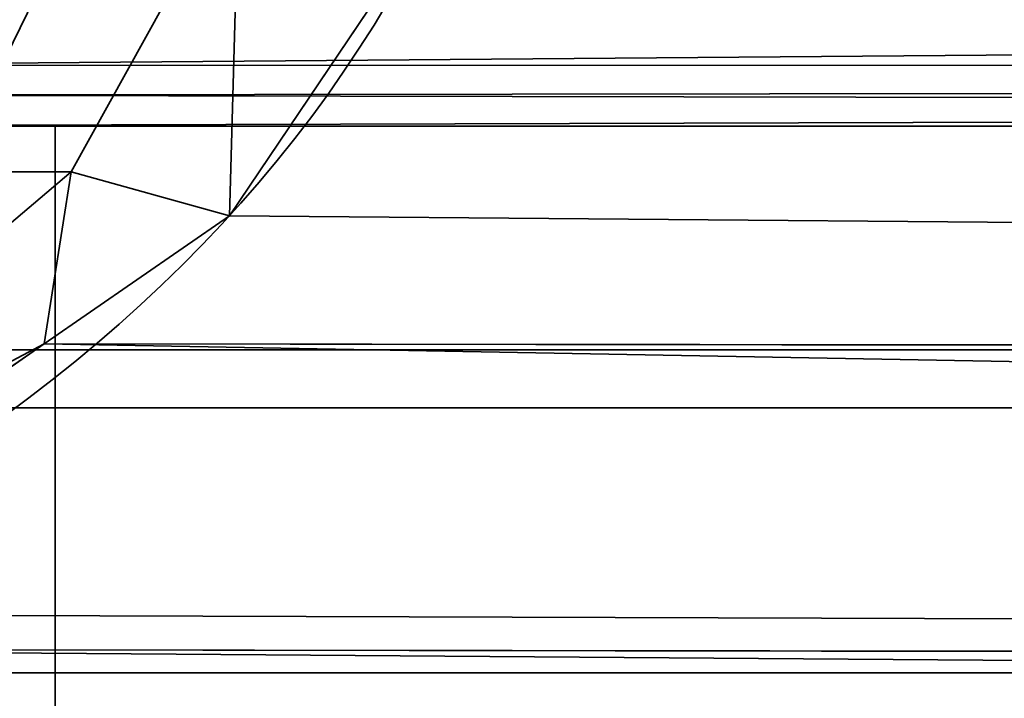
# Model space of a CAD drawing. Header units: millimetres. Extents: x -493 to 6693, y -115 to 145.
# Tile 645 of 656: x 2560.962 to 2562.007, y -23.407 to -22.687. Entities that reach past the tile are written whole.
import ezdxf

# ---------------------------------------------------------------- set-up
doc = ezdxf.new("R2010")
doc.units = ezdxf.units.MM
doc.layers.add('151', color=7, linetype='Continuous', true_color=0xffffff)

# ---------------------------------------------------------------- blocks, each defined once
blk = doc.blocks.new('UG_SURFACE_142')
at = {"layer": '151', "color": 252, "linetype": 'Continuous', "lineweight": 35}
for points in [[(2560.945272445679, -22.63215370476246, 1162.350058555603), (2561.045408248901, -22.52657525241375, 1162.566065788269), (2560.888051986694, -22.84848503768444, 1162.697196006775)], [(2561.017036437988, -22.84848503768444, 1162.883520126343), (2560.888051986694, -22.84848503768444, 1162.697196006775), (2561.045408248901, -22.52657525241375, 1162.566065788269), (2561.195135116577, -22.52657525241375, 1162.782311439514)], [(2560.888051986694, -22.84848503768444, 1005.802750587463), (2561.045408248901, -22.52657525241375, 1005.933880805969), (2560.945272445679, -22.63215370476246, 1006.149888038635)], [(2560.888051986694, -22.84848503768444, 1005.802750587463), (2561.017036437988, -22.84848503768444, 1005.616545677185), (2561.195135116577, -22.52657525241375, 1005.717754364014), (2561.045408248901, -22.52657525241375, 1005.933880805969)], [(2561.184883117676, -22.89500273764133, 1163.028478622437), (2561.017036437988, -22.84848503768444, 1162.883520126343), (2561.195135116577, -22.52657525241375, 1162.782311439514)], [(2561.195135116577, -22.52657525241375, 1005.717754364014), (2561.017036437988, -22.84848503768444, 1005.616545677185), (2561.184883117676, -22.89500273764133, 1005.471587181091)], [(2561.195135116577, -22.52657525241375, 1162.782311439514), (2561.407566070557, -22.56475389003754, 1162.932515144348), (2561.184883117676, -22.89500273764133, 1163.028478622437)], [(2561.184883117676, -22.89500273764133, 1005.471587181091), (2561.407566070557, -22.56475389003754, 1005.56755065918), (2561.195135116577, -22.52657525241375, 1005.717754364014)], [(2580.38067817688, -23.05310033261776, 1170.382261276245), (2561.184883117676, -22.89500273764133, 1163.028478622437), (2561.407566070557, -22.56475389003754, 1162.932515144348)], [(2561.407566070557, -22.56475389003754, 1005.56755065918), (2561.184883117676, -22.89500273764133, 1005.471587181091), (2580.38067817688, -23.05310033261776, 998.1178045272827)], [(2561.407566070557, -22.56475389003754, 1162.932515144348), (2580.484867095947, -22.56475389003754, 1170.10509967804), (2580.38067817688, -23.05310033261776, 1170.382261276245)], [(2580.38067817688, -23.05310033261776, 998.1178045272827), (2580.484867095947, -22.56475389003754, 998.3949065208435), (2561.407566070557, -22.56475389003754, 1005.56755065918)], [(2580.199956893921, -22.57799357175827, 997.6374506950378), (2560.691356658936, -22.73516543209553, 1004.72104549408), (2560.736656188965, -22.67125435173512, 1004.841089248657)], [(2580.199956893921, -22.57799357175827, 997.6374506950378), (2580.118417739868, -22.74118736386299, 997.420072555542), (2560.691356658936, -22.73516543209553, 1004.72104549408)], [(2580.118417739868, -22.74118736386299, 1171.079874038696), (2580.199956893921, -22.57799357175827, 1170.862555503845), (2560.736656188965, -22.67125435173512, 1163.658857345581)], [(2560.736656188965, -22.67125435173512, 1163.658857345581), (2560.691356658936, -22.73516543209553, 1163.779020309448), (2580.118417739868, -22.74118736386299, 1171.079874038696)], [(2580.117464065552, -22.74313010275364, 997.4175095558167), (2560.594320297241, -22.80000038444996, 1004.462480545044), (2560.6689453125, -22.76703715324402, 1004.661083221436)], [(2580.117464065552, -22.74313010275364, 997.4175095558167), (2580.020189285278, -22.80000038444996, 997.1587657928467), (2560.594320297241, -22.80000038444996, 1004.462480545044)], [(2580.117464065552, -22.74313010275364, 1171.082496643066), (2560.691356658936, -22.73516543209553, 1163.779020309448), (2560.6689453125, -22.76703715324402, 1163.838863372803)], [(2580.117464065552, -22.74313010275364, 997.4175095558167), (2560.6689453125, -22.76703715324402, 1004.661083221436), (2560.691356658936, -22.73516543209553, 1004.72104549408)], [(2580.020189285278, -22.80000038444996, 1171.341180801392), (2580.117464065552, -22.74313010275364, 1171.082496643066), (2560.6689453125, -22.76703715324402, 1163.838863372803)], [(2580.117464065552, -22.74313010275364, 1171.082496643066), (2580.118417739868, -22.74118736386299, 1171.079874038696), (2560.691356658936, -22.73516543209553, 1163.779020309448)], [(2560.691356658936, -22.73516543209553, 1004.72104549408), (2580.118417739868, -22.74118736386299, 997.420072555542), (2580.117464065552, -22.74313010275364, 997.4175095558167)], [(2560.6689453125, -22.76703715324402, 1163.838863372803), (2560.594320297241, -22.80000038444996, 1164.037585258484), (2580.020189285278, -22.80000038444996, 1171.341180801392)], [(2559.600114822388, -22.80000038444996, 1164.250016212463), (2561.000108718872, -22.80000038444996, 1164.250016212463), (2560.594320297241, -22.80000038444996, 1164.037585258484)], [(2560.594320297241, -22.80000038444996, 1004.462480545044), (2580.020189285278, -22.80000038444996, 997.1587657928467), (2580.020189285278, -22.80000038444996, 979.2500138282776), (2559.600114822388, -22.80000038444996, 979.2500138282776)], [(2559.600114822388, -23.4999991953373, 1164.250016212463), (2561.000108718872, -23.4999991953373, 1164.250016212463), (2561.000108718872, -22.80000038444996, 1164.250016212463), (2559.600114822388, -22.80000038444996, 1164.250016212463)], [(2580.020189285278, -23.4999991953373, 979.2500138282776), (2559.600114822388, -23.4999991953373, 979.2500138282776), (2559.600114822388, -22.80000038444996, 979.2500138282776), (2580.020189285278, -22.80000038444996, 979.2500138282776)], [(2580.020189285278, -22.80000038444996, 1171.341180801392), (2560.594320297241, -22.80000038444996, 1164.037585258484), (2561.000108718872, -22.80000038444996, 1164.250016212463)], [(2561.000108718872, -22.80000038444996, 1164.250016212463), (2580.020189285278, -22.80000038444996, 1189.249992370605), (2580.020189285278, -22.80000038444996, 1171.341180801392)], [(2561.000108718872, -22.80000038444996, 1164.250016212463), (2562.999963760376, -22.80000038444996, 1189.249992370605), (2580.020189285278, -22.80000038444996, 1189.249992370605)], [(2561.000108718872, -22.80000038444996, 1164.250016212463), (2561.000108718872, -22.80000038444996, 1176.62250995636), (2562.999963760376, -22.80000038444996, 1189.249992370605)], [(2561.000108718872, -23.4999991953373, 1176.62250995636), (2561.000108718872, -22.80000038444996, 1176.62250995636), (2561.000108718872, -22.80000038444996, 1164.250016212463), (2561.000108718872, -23.4999991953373, 1164.250016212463)], [(2561.000108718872, -22.80000038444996, 1176.62250995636), (2561.000108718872, -23.4999991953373, 1176.62250995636), (2562.999963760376, -23.4999991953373, 1189.249992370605), (2562.999963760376, -22.80000038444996, 1189.249992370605)], [(2560.490608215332, -23.29509146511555, 1163.190841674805), (2560.415029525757, -23.29509146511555, 1163.081765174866), (2560.888051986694, -22.84848503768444, 1162.697196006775), (2561.017036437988, -22.84848503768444, 1162.883520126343)], [(2560.415029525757, -23.29509146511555, 1005.418300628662), (2560.490608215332, -23.29509146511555, 1005.309224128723), (2561.017036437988, -22.84848503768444, 1005.616545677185), (2560.888051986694, -22.84848503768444, 1005.802750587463)], [(2560.490608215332, -23.29509146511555, 1163.190841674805), (2561.017036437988, -22.84848503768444, 1162.883520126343), (2560.988426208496, -23.03085289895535, 1163.113117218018)], [(2560.988426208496, -23.03085289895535, 1005.38694858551), (2561.017036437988, -22.84848503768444, 1005.616545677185), (2560.490608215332, -23.29509146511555, 1005.309224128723)], [(2561.017036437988, -22.84848503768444, 1162.883520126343), (2561.184883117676, -22.89500273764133, 1163.028478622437), (2560.988426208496, -23.03085289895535, 1163.113117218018)], [(2560.988426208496, -23.03085289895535, 1005.38694858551), (2561.184883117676, -22.89500273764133, 1005.471587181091), (2561.017036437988, -22.84848503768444, 1005.616545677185)], [(2580.38067817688, -23.05310033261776, 1170.382261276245), (2560.988426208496, -23.03085289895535, 1163.113117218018), (2561.184883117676, -22.89500273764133, 1163.028478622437)], [(2561.184883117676, -22.89500273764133, 1005.471587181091), (2560.988426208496, -23.03085289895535, 1005.38694858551), (2580.38067817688, -23.05310033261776, 998.1178045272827)], [(2560.988426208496, -23.03085289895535, 1163.113117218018), (2560.573577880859, -23.31776916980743, 1163.291811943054), (2560.490608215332, -23.29509146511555, 1163.190841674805)], [(2560.490608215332, -23.29509146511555, 1005.309224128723), (2560.573577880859, -23.31776916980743, 1005.208134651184), (2560.988426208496, -23.03085289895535, 1005.38694858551)], [(2580.216646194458, -23.38237501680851, 1170.818686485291), (2560.573577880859, -23.31776916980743, 1163.291811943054), (2560.988426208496, -23.03085289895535, 1163.113117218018)], [(2560.988426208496, -23.03085289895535, 1005.38694858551), (2560.573577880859, -23.31776916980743, 1005.208134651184), (2580.216646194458, -23.38237501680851, 997.6813793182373)], [(2560.988426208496, -23.03085289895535, 1163.113117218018), (2580.38067817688, -23.05310033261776, 1170.382261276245), (2580.379962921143, -23.05598929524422, 1170.383810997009)], [(2560.988426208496, -23.03085289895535, 1163.113117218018), (2580.379962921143, -23.05598929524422, 1170.383810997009), (2580.216646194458, -23.38237501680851, 1170.818686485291)], [(2580.216646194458, -23.38237501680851, 997.6813793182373), (2580.379962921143, -23.05598929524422, 998.116135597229), (2560.988426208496, -23.03085289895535, 1005.38694858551)], [(2580.379962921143, -23.05598929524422, 998.116135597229), (2580.38067817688, -23.05310033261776, 998.1178045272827), (2560.988426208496, -23.03085289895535, 1005.38694858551)], [(2580.216646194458, -23.38237501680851, 1170.818686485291), (2560.388088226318, -23.35470542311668, 1163.371682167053), (2560.573577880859, -23.31776916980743, 1163.291811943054)], [(2560.573577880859, -23.31776916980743, 1005.208134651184), (2560.388088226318, -23.35470542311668, 1005.128264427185), (2580.216646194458, -23.38237501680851, 997.6813793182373)], [(2580.020189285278, -23.4999991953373, 1171.341180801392), (2559.659004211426, -23.4999991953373, 1163.685917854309), (2560.388088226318, -23.35470542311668, 1163.371682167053)], [(2560.388088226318, -23.35470542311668, 1005.128264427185), (2559.659004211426, -23.4999991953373, 1004.814028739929), (2580.020189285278, -23.4999991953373, 997.1587657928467)], [(2560.388088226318, -23.35470542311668, 1163.371682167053), (2580.216646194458, -23.38237501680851, 1170.818686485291), (2580.214738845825, -23.38626049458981, 1170.823812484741)], [(2560.388088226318, -23.35470542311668, 1163.371682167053), (2580.214738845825, -23.38626049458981, 1170.823812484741), (2580.020189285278, -23.4999991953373, 1171.341180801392)], [(2580.020189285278, -23.4999991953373, 997.1587657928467), (2580.214738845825, -23.38626049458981, 997.6761937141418), (2560.388088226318, -23.35470542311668, 1005.128264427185)], [(2580.214738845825, -23.38626049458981, 997.6761937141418), (2580.216646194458, -23.38237501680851, 997.6813793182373), (2560.388088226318, -23.35470542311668, 1005.128264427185)]]:
    blk.add_3dface(points, dxfattribs=at)
blk = doc.blocks.new('UG_SURFACE_143')
at = {"layer": '151', "color": 252, "linetype": 'Continuous', "lineweight": 35}
for points in [[(2560.945272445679, -22.63215370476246, 1162.350058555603), (2561.045408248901, -22.52657525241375, 1162.566065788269), (2560.888051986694, -22.84848503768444, 1162.697196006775)], [(2561.017036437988, -22.84848503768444, 1162.883520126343), (2560.888051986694, -22.84848503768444, 1162.697196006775), (2561.045408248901, -22.52657525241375, 1162.566065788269), (2561.195135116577, -22.52657525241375, 1162.782311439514)], [(2560.888051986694, -22.84848503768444, 1005.802750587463), (2561.045408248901, -22.52657525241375, 1005.933880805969), (2560.945272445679, -22.63215370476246, 1006.149888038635)], [(2560.888051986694, -22.84848503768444, 1005.802750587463), (2561.017036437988, -22.84848503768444, 1005.616545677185), (2561.195135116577, -22.52657525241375, 1005.717754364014), (2561.045408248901, -22.52657525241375, 1005.933880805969)], [(2561.184883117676, -22.89500273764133, 1163.028478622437), (2561.017036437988, -22.84848503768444, 1162.883520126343), (2561.195135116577, -22.52657525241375, 1162.782311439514)], [(2561.195135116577, -22.52657525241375, 1005.717754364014), (2561.017036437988, -22.84848503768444, 1005.616545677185), (2561.184883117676, -22.89500273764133, 1005.471587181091)], [(2561.195135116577, -22.52657525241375, 1162.782311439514), (2561.407566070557, -22.56475389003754, 1162.932515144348), (2561.184883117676, -22.89500273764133, 1163.028478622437)], [(2561.184883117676, -22.89500273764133, 1005.471587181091), (2561.407566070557, -22.56475389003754, 1005.56755065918), (2561.195135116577, -22.52657525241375, 1005.717754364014)], [(2580.38067817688, -23.05310033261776, 1170.382261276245), (2561.184883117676, -22.89500273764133, 1163.028478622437), (2561.407566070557, -22.56475389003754, 1162.932515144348)], [(2561.407566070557, -22.56475389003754, 1005.56755065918), (2561.184883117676, -22.89500273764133, 1005.471587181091), (2580.38067817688, -23.05310033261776, 998.1178045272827)], [(2561.407566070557, -22.56475389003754, 1162.932515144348), (2580.484867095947, -22.56475389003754, 1170.10509967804), (2580.38067817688, -23.05310033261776, 1170.382261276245)], [(2580.38067817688, -23.05310033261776, 998.1178045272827), (2580.484867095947, -22.56475389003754, 998.3949065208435), (2561.407566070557, -22.56475389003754, 1005.56755065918)], [(2580.199956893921, -22.57799357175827, 997.6374506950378), (2560.691356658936, -22.73516543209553, 1004.72104549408), (2560.736656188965, -22.67125435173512, 1004.841089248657)], [(2580.199956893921, -22.57799357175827, 997.6374506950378), (2580.118417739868, -22.74118736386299, 997.420072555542), (2560.691356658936, -22.73516543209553, 1004.72104549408)], [(2580.118417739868, -22.74118736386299, 1171.079874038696), (2580.199956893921, -22.57799357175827, 1170.862555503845), (2560.736656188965, -22.67125435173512, 1163.658857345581)], [(2560.736656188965, -22.67125435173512, 1163.658857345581), (2560.691356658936, -22.73516543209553, 1163.779020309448), (2580.118417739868, -22.74118736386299, 1171.079874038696)], [(2580.117464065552, -22.74313010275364, 997.4175095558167), (2560.594320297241, -22.80000038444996, 1004.462480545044), (2560.6689453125, -22.76703715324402, 1004.661083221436)], [(2580.117464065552, -22.74313010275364, 997.4175095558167), (2580.020189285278, -22.80000038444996, 997.1587657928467), (2560.594320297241, -22.80000038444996, 1004.462480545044)], [(2580.117464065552, -22.74313010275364, 1171.082496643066), (2560.691356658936, -22.73516543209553, 1163.779020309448), (2560.6689453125, -22.76703715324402, 1163.838863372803)], [(2580.117464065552, -22.74313010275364, 997.4175095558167), (2560.6689453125, -22.76703715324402, 1004.661083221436), (2560.691356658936, -22.73516543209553, 1004.72104549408)], [(2580.020189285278, -22.80000038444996, 1171.341180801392), (2580.117464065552, -22.74313010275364, 1171.082496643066), (2560.6689453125, -22.76703715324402, 1163.838863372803)], [(2580.117464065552, -22.74313010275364, 1171.082496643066), (2580.118417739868, -22.74118736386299, 1171.079874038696), (2560.691356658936, -22.73516543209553, 1163.779020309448)], [(2560.691356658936, -22.73516543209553, 1004.72104549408), (2580.118417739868, -22.74118736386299, 997.420072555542), (2580.117464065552, -22.74313010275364, 997.4175095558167)], [(2560.6689453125, -22.76703715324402, 1163.838863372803), (2560.594320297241, -22.80000038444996, 1164.037585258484), (2580.020189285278, -22.80000038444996, 1171.341180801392)], [(2559.600114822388, -22.80000038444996, 1164.250016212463), (2561.000108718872, -22.80000038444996, 1164.250016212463), (2560.594320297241, -22.80000038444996, 1164.037585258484)], [(2560.594320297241, -22.80000038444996, 1004.462480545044), (2580.020189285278, -22.80000038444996, 997.1587657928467), (2580.020189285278, -22.80000038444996, 979.2500138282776), (2559.600114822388, -22.80000038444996, 979.2500138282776)], [(2559.600114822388, -23.4999991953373, 1164.250016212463), (2561.000108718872, -23.4999991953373, 1164.250016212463), (2561.000108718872, -22.80000038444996, 1164.250016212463), (2559.600114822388, -22.80000038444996, 1164.250016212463)], [(2580.020189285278, -23.4999991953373, 979.2500138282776), (2559.600114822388, -23.4999991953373, 979.2500138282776), (2559.600114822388, -22.80000038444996, 979.2500138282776), (2580.020189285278, -22.80000038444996, 979.2500138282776)], [(2580.020189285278, -22.80000038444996, 1171.341180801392), (2560.594320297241, -22.80000038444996, 1164.037585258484), (2561.000108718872, -22.80000038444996, 1164.250016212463)], [(2561.000108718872, -22.80000038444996, 1164.250016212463), (2580.020189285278, -22.80000038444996, 1189.249992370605), (2580.020189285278, -22.80000038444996, 1171.341180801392)], [(2561.000108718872, -22.80000038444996, 1164.250016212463), (2562.999963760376, -22.80000038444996, 1189.249992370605), (2580.020189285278, -22.80000038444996, 1189.249992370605)], [(2561.000108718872, -22.80000038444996, 1164.250016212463), (2561.000108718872, -22.80000038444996, 1176.62250995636), (2562.999963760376, -22.80000038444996, 1189.249992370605)], [(2561.000108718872, -23.4999991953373, 1176.62250995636), (2561.000108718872, -22.80000038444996, 1176.62250995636), (2561.000108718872, -22.80000038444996, 1164.250016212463), (2561.000108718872, -23.4999991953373, 1164.250016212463)], [(2561.000108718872, -22.80000038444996, 1176.62250995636), (2561.000108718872, -23.4999991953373, 1176.62250995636), (2562.999963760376, -23.4999991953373, 1189.249992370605), (2562.999963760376, -22.80000038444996, 1189.249992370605)], [(2560.490608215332, -23.29509146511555, 1163.190841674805), (2560.415029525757, -23.29509146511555, 1163.081765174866), (2560.888051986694, -22.84848503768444, 1162.697196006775), (2561.017036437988, -22.84848503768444, 1162.883520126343)], [(2560.415029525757, -23.29509146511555, 1005.418300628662), (2560.490608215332, -23.29509146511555, 1005.309224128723), (2561.017036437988, -22.84848503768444, 1005.616545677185), (2560.888051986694, -22.84848503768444, 1005.802750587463)], [(2560.490608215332, -23.29509146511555, 1163.190841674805), (2561.017036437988, -22.84848503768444, 1162.883520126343), (2560.988426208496, -23.03085289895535, 1163.113117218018)], [(2560.988426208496, -23.03085289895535, 1005.38694858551), (2561.017036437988, -22.84848503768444, 1005.616545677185), (2560.490608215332, -23.29509146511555, 1005.309224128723)], [(2561.017036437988, -22.84848503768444, 1162.883520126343), (2561.184883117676, -22.89500273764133, 1163.028478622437), (2560.988426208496, -23.03085289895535, 1163.113117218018)], [(2560.988426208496, -23.03085289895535, 1005.38694858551), (2561.184883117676, -22.89500273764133, 1005.471587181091), (2561.017036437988, -22.84848503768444, 1005.616545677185)], [(2580.38067817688, -23.05310033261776, 1170.382261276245), (2560.988426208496, -23.03085289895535, 1163.113117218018), (2561.184883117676, -22.89500273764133, 1163.028478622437)], [(2561.184883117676, -22.89500273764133, 1005.471587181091), (2560.988426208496, -23.03085289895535, 1005.38694858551), (2580.38067817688, -23.05310033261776, 998.1178045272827)], [(2560.988426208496, -23.03085289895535, 1163.113117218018), (2560.573577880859, -23.31776916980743, 1163.291811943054), (2560.490608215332, -23.29509146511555, 1163.190841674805)], [(2560.490608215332, -23.29509146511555, 1005.309224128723), (2560.573577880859, -23.31776916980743, 1005.208134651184), (2560.988426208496, -23.03085289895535, 1005.38694858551)], [(2580.216646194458, -23.38237501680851, 1170.818686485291), (2560.573577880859, -23.31776916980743, 1163.291811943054), (2560.988426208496, -23.03085289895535, 1163.113117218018)], [(2560.988426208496, -23.03085289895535, 1005.38694858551), (2560.573577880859, -23.31776916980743, 1005.208134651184), (2580.216646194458, -23.38237501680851, 997.6813793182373)], [(2560.988426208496, -23.03085289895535, 1163.113117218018), (2580.38067817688, -23.05310033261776, 1170.382261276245), (2580.379962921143, -23.05598929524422, 1170.383810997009)], [(2560.988426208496, -23.03085289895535, 1163.113117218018), (2580.379962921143, -23.05598929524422, 1170.383810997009), (2580.216646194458, -23.38237501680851, 1170.818686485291)], [(2580.216646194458, -23.38237501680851, 997.6813793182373), (2580.379962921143, -23.05598929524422, 998.116135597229), (2560.988426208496, -23.03085289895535, 1005.38694858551)], [(2580.379962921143, -23.05598929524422, 998.116135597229), (2580.38067817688, -23.05310033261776, 998.1178045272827), (2560.988426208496, -23.03085289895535, 1005.38694858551)], [(2580.216646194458, -23.38237501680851, 1170.818686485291), (2560.388088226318, -23.35470542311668, 1163.371682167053), (2560.573577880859, -23.31776916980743, 1163.291811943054)], [(2560.573577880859, -23.31776916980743, 1005.208134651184), (2560.388088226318, -23.35470542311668, 1005.128264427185), (2580.216646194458, -23.38237501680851, 997.6813793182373)], [(2580.020189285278, -23.4999991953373, 1171.341180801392), (2559.659004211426, -23.4999991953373, 1163.685917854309), (2560.388088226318, -23.35470542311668, 1163.371682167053)], [(2560.388088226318, -23.35470542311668, 1005.128264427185), (2559.659004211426, -23.4999991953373, 1004.814028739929), (2580.020189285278, -23.4999991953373, 997.1587657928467)], [(2560.388088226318, -23.35470542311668, 1163.371682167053), (2580.216646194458, -23.38237501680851, 1170.818686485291), (2580.214738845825, -23.38626049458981, 1170.823812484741)], [(2560.388088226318, -23.35470542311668, 1163.371682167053), (2580.214738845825, -23.38626049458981, 1170.823812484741), (2580.020189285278, -23.4999991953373, 1171.341180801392)], [(2580.020189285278, -23.4999991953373, 997.1587657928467), (2580.214738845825, -23.38626049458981, 997.6761937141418), (2560.388088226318, -23.35470542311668, 1005.128264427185)], [(2580.214738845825, -23.38626049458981, 997.6761937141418), (2580.216646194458, -23.38237501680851, 997.6813793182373), (2560.388088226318, -23.35470542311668, 1005.128264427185)]]:
    blk.add_3dface(points, dxfattribs=at)
blk = doc.blocks.new('UG_SURFACE_144')
at = {"layer": '151', "color": 252, "linetype": 'Continuous', "lineweight": 35}
for points in [[(2560.945272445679, -22.63215370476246, 1162.350058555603), (2561.045408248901, -22.52657525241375, 1162.566065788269), (2560.888051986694, -22.84848503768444, 1162.697196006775)], [(2561.017036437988, -22.84848503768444, 1162.883520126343), (2560.888051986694, -22.84848503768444, 1162.697196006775), (2561.045408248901, -22.52657525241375, 1162.566065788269), (2561.195135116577, -22.52657525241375, 1162.782311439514)], [(2560.888051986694, -22.84848503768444, 1005.802750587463), (2561.045408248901, -22.52657525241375, 1005.933880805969), (2560.945272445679, -22.63215370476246, 1006.149888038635)], [(2560.888051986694, -22.84848503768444, 1005.802750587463), (2561.017036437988, -22.84848503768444, 1005.616545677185), (2561.195135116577, -22.52657525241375, 1005.717754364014), (2561.045408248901, -22.52657525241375, 1005.933880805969)], [(2561.184883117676, -22.89500273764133, 1163.028478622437), (2561.017036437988, -22.84848503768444, 1162.883520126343), (2561.195135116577, -22.52657525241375, 1162.782311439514)], [(2561.195135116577, -22.52657525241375, 1005.717754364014), (2561.017036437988, -22.84848503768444, 1005.616545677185), (2561.184883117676, -22.89500273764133, 1005.471587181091)], [(2561.195135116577, -22.52657525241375, 1162.782311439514), (2561.407566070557, -22.56475389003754, 1162.932515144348), (2561.184883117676, -22.89500273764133, 1163.028478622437)], [(2561.184883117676, -22.89500273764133, 1005.471587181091), (2561.407566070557, -22.56475389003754, 1005.56755065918), (2561.195135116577, -22.52657525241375, 1005.717754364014)], [(2580.38067817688, -23.05310033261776, 1170.382261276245), (2561.184883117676, -22.89500273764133, 1163.028478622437), (2561.407566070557, -22.56475389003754, 1162.932515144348)], [(2561.407566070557, -22.56475389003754, 1005.56755065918), (2561.184883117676, -22.89500273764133, 1005.471587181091), (2580.38067817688, -23.05310033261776, 998.1178045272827)], [(2561.407566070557, -22.56475389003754, 1162.932515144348), (2580.484867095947, -22.56475389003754, 1170.10509967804), (2580.38067817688, -23.05310033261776, 1170.382261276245)], [(2580.38067817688, -23.05310033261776, 998.1178045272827), (2580.484867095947, -22.56475389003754, 998.3949065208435), (2561.407566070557, -22.56475389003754, 1005.56755065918)], [(2580.199956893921, -22.57799357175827, 997.6374506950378), (2560.691356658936, -22.73516543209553, 1004.72104549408), (2560.736656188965, -22.67125435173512, 1004.841089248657)], [(2580.199956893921, -22.57799357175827, 997.6374506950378), (2580.118417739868, -22.74118736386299, 997.420072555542), (2560.691356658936, -22.73516543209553, 1004.72104549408)], [(2580.118417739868, -22.74118736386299, 1171.079874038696), (2580.199956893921, -22.57799357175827, 1170.862555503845), (2560.736656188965, -22.67125435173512, 1163.658857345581)], [(2560.736656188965, -22.67125435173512, 1163.658857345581), (2560.691356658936, -22.73516543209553, 1163.779020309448), (2580.118417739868, -22.74118736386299, 1171.079874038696)], [(2580.117464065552, -22.74313010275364, 997.4175095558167), (2560.594320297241, -22.80000038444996, 1004.462480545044), (2560.6689453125, -22.76703715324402, 1004.661083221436)], [(2580.117464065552, -22.74313010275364, 997.4175095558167), (2580.020189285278, -22.80000038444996, 997.1587657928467), (2560.594320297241, -22.80000038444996, 1004.462480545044)], [(2580.117464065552, -22.74313010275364, 1171.082496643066), (2560.691356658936, -22.73516543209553, 1163.779020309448), (2560.6689453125, -22.76703715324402, 1163.838863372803)], [(2580.117464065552, -22.74313010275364, 997.4175095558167), (2560.6689453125, -22.76703715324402, 1004.661083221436), (2560.691356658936, -22.73516543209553, 1004.72104549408)], [(2580.020189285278, -22.80000038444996, 1171.341180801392), (2580.117464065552, -22.74313010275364, 1171.082496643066), (2560.6689453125, -22.76703715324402, 1163.838863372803)], [(2580.117464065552, -22.74313010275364, 1171.082496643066), (2580.118417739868, -22.74118736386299, 1171.079874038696), (2560.691356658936, -22.73516543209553, 1163.779020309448)], [(2560.691356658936, -22.73516543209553, 1004.72104549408), (2580.118417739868, -22.74118736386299, 997.420072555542), (2580.117464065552, -22.74313010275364, 997.4175095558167)], [(2560.6689453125, -22.76703715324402, 1163.838863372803), (2560.594320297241, -22.80000038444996, 1164.037585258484), (2580.020189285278, -22.80000038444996, 1171.341180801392)], [(2559.600114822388, -22.80000038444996, 1164.250016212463), (2561.000108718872, -22.80000038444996, 1164.250016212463), (2560.594320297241, -22.80000038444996, 1164.037585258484)], [(2560.594320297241, -22.80000038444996, 1004.462480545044), (2580.020189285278, -22.80000038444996, 997.1587657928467), (2580.020189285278, -22.80000038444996, 979.2500138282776), (2559.600114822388, -22.80000038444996, 979.2500138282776)], [(2559.600114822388, -23.4999991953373, 1164.250016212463), (2561.000108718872, -23.4999991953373, 1164.250016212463), (2561.000108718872, -22.80000038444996, 1164.250016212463), (2559.600114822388, -22.80000038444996, 1164.250016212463)], [(2580.020189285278, -23.4999991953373, 979.2500138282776), (2559.600114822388, -23.4999991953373, 979.2500138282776), (2559.600114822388, -22.80000038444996, 979.2500138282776), (2580.020189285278, -22.80000038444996, 979.2500138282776)], [(2580.020189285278, -22.80000038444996, 1171.341180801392), (2560.594320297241, -22.80000038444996, 1164.037585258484), (2561.000108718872, -22.80000038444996, 1164.250016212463)], [(2561.000108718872, -22.80000038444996, 1164.250016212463), (2580.020189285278, -22.80000038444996, 1189.249992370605), (2580.020189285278, -22.80000038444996, 1171.341180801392)], [(2561.000108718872, -22.80000038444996, 1164.250016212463), (2562.999963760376, -22.80000038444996, 1189.249992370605), (2580.020189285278, -22.80000038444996, 1189.249992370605)], [(2561.000108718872, -22.80000038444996, 1164.250016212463), (2561.000108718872, -22.80000038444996, 1176.62250995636), (2562.999963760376, -22.80000038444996, 1189.249992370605)], [(2561.000108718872, -23.4999991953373, 1176.62250995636), (2561.000108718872, -22.80000038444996, 1176.62250995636), (2561.000108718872, -22.80000038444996, 1164.250016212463), (2561.000108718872, -23.4999991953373, 1164.250016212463)], [(2561.000108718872, -22.80000038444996, 1176.62250995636), (2561.000108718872, -23.4999991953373, 1176.62250995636), (2562.999963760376, -23.4999991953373, 1189.249992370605), (2562.999963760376, -22.80000038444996, 1189.249992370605)], [(2560.490608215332, -23.29509146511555, 1163.190841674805), (2560.415029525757, -23.29509146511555, 1163.081765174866), (2560.888051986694, -22.84848503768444, 1162.697196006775), (2561.017036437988, -22.84848503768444, 1162.883520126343)], [(2560.415029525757, -23.29509146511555, 1005.418300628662), (2560.490608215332, -23.29509146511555, 1005.309224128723), (2561.017036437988, -22.84848503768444, 1005.616545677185), (2560.888051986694, -22.84848503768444, 1005.802750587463)], [(2560.490608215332, -23.29509146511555, 1163.190841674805), (2561.017036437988, -22.84848503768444, 1162.883520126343), (2560.988426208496, -23.03085289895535, 1163.113117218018)], [(2560.988426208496, -23.03085289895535, 1005.38694858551), (2561.017036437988, -22.84848503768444, 1005.616545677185), (2560.490608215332, -23.29509146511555, 1005.309224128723)], [(2561.017036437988, -22.84848503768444, 1162.883520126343), (2561.184883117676, -22.89500273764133, 1163.028478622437), (2560.988426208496, -23.03085289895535, 1163.113117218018)], [(2560.988426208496, -23.03085289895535, 1005.38694858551), (2561.184883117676, -22.89500273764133, 1005.471587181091), (2561.017036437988, -22.84848503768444, 1005.616545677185)], [(2580.38067817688, -23.05310033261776, 1170.382261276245), (2560.988426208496, -23.03085289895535, 1163.113117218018), (2561.184883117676, -22.89500273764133, 1163.028478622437)], [(2561.184883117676, -22.89500273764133, 1005.471587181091), (2560.988426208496, -23.03085289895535, 1005.38694858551), (2580.38067817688, -23.05310033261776, 998.1178045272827)], [(2560.988426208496, -23.03085289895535, 1163.113117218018), (2560.573577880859, -23.31776916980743, 1163.291811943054), (2560.490608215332, -23.29509146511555, 1163.190841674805)], [(2560.490608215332, -23.29509146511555, 1005.309224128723), (2560.573577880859, -23.31776916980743, 1005.208134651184), (2560.988426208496, -23.03085289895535, 1005.38694858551)], [(2580.216646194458, -23.38237501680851, 1170.818686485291), (2560.573577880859, -23.31776916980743, 1163.291811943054), (2560.988426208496, -23.03085289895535, 1163.113117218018)], [(2560.988426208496, -23.03085289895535, 1005.38694858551), (2560.573577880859, -23.31776916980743, 1005.208134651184), (2580.216646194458, -23.38237501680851, 997.6813793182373)], [(2560.988426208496, -23.03085289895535, 1163.113117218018), (2580.38067817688, -23.05310033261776, 1170.382261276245), (2580.379962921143, -23.05598929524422, 1170.383810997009)], [(2560.988426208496, -23.03085289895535, 1163.113117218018), (2580.379962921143, -23.05598929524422, 1170.383810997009), (2580.216646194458, -23.38237501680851, 1170.818686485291)], [(2580.216646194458, -23.38237501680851, 997.6813793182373), (2580.379962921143, -23.05598929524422, 998.116135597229), (2560.988426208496, -23.03085289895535, 1005.38694858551)], [(2580.379962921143, -23.05598929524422, 998.116135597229), (2580.38067817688, -23.05310033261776, 998.1178045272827), (2560.988426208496, -23.03085289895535, 1005.38694858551)], [(2580.216646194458, -23.38237501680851, 1170.818686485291), (2560.388088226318, -23.35470542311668, 1163.371682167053), (2560.573577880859, -23.31776916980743, 1163.291811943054)], [(2560.573577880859, -23.31776916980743, 1005.208134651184), (2560.388088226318, -23.35470542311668, 1005.128264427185), (2580.216646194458, -23.38237501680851, 997.6813793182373)], [(2580.020189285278, -23.4999991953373, 1171.341180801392), (2559.659004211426, -23.4999991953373, 1163.685917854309), (2560.388088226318, -23.35470542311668, 1163.371682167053)], [(2560.388088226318, -23.35470542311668, 1005.128264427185), (2559.659004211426, -23.4999991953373, 1004.814028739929), (2580.020189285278, -23.4999991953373, 997.1587657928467)], [(2560.388088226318, -23.35470542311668, 1163.371682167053), (2580.216646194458, -23.38237501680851, 1170.818686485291), (2580.214738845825, -23.38626049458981, 1170.823812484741)], [(2560.388088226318, -23.35470542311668, 1163.371682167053), (2580.214738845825, -23.38626049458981, 1170.823812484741), (2580.020189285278, -23.4999991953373, 1171.341180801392)], [(2580.020189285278, -23.4999991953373, 997.1587657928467), (2580.214738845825, -23.38626049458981, 997.6761937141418), (2560.388088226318, -23.35470542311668, 1005.128264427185)], [(2580.214738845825, -23.38626049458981, 997.6761937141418), (2580.216646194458, -23.38237501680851, 997.6813793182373), (2560.388088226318, -23.35470542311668, 1005.128264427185)]]:
    blk.add_3dface(points, dxfattribs=at)
blk = doc.blocks.new('UG_SURFACE_148')
at = {"layer": '151', "color": 252, "linetype": 'Continuous', "lineweight": 35}
for points in [[(2547.059297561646, -22.52087742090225, 2060.190916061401), (2547.234535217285, -23.09866435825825, 2060.015439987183), (3452.765464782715, -23.09866435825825, 2060.015439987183), (3452.940702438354, -22.52087742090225, 2060.190916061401)], [(3451.037168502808, -23.03722873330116, 2058.287143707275), (2548.962831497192, -23.03722873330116, 2058.287143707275), (2548.620223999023, -22.5246399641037, 2058.629751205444), (3451.379776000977, -22.5246399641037, 2058.629751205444)], [(3450.524568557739, -23.3797300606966, 2057.774543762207), (2549.475431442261, -23.3797300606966, 2057.774543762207), (2548.962831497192, -23.03722873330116, 2058.287143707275), (3451.037168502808, -23.03722873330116, 2058.287143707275)], [(3452.765464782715, -23.09866435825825, 2060.015439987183), (2547.234535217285, -23.09866435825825, 2060.015439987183), (2547.90210723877, -24.09788966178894, 2059.347867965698), (3452.09789276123, -24.09788966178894, 2059.347867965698)], [(3449.919939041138, -23.4999991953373, 2057.169914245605), (2550.080060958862, -23.4999991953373, 2057.169914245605), (2549.475431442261, -23.3797300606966, 2057.774543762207), (3450.524568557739, -23.3797300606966, 2057.774543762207)]]:
    blk.add_3dface(points, dxfattribs=at)

msp = doc.modelspace()

# ---------------------------------------------------------------- linework, layer by layer
at = {"layer": '151', "color": 253, "linetype": 'Continuous', "lineweight": -3}
for p, q in [((2559.6, -22.8, 1164.25), (2561, -22.8, 1164.25)), ((2559.6, -22.8, 979.25), (2580.020101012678, -22.8, 979.25)), ((2559.6, -22.8, 1164.25), (2561, -22.8, 1164.25)), ((2559.6, -22.8, 979.25), (2580.020101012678, -22.8, 979.25)), ((2559.6, -22.8, 979.25), (2580.020101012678, -22.8, 979.25)), ((2559.6, -22.8, 1164.25), (2561, -22.8, 1164.25)), ((2580.020101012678, -22.8, 1171.341204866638), (2560.59422596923, -22.8, 1164.037554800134)), ((2560.59422596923, -22.8, 1004.462445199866), (2580.020101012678, -22.8, 997.1587951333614)), ((2560.59422596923, -22.8, 1004.462445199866), (2580.020101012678, -22.8, 997.1587951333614)), ((2580.020101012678, -22.8, 1171.341204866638), (2560.59422596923, -22.8, 1164.037554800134)), ((2580.020101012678, -22.8, 1171.341204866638), (2560.59422596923, -22.8, 1164.037554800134)), ((2560.59422596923, -22.8, 1004.462445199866), (2580.020101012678, -22.8, 997.1587951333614)), ((2561, -23.5, 1164.25), (2561, -22.8, 1164.25)), ((2561, -22.8, 1176.62249697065), (2563, -22.8, 1189.25)), ((2561, -22.8, 1176.62249697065), (2561, -22.8, 1164.25)), ((2561, -23.5, 1176.62249697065), (2561, -22.8, 1176.62249697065)), ((2561, -22.8, 1176.62249697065), (2563, -22.8, 1189.25)), ((2561, -22.8, 1176.62249697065), (2561, -22.8, 1164.25)), ((2561, -23.5, 1176.62249697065), (2561, -22.8, 1176.62249697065)), ((2561, -23.5, 1164.25), (2561, -22.8, 1164.25)), ((2561, -22.8, 1176.62249697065), (2561, -22.8, 1164.25)), ((2561, -22.8, 1176.62249697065), (2563, -22.8, 1189.25)), ((2561, -23.5, 1176.62249697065), (2561, -22.8, 1176.62249697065)), ((2561, -23.5, 1164.25), (2561, -22.8, 1164.25))]:
    msp.add_line(p, q, dxfattribs=at)
at = {"layer": '151', "color": 253, "linetype": 'Continuous', "lineweight": -3, "extrusion": (-0.7203503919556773, 0, 0.6936103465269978)}
for end_param in [5.944797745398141, 5.944797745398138, 5.944797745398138]:
    msp.add_ellipse((2559.658979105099, -22.1, 1004.814074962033), major_axis=(1.4, 0, 1.453972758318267), ratio=0.6936103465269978, start_param=4.71238898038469, end_param=end_param, dxfattribs=at)
at = {"layer": '151', "color": 253, "linetype": 'Continuous', "lineweight": -3, "extrusion": (-0.7203503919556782, 0, -0.693610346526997)}
msp.add_ellipse((2559.658979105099, -22.1, 1163.685925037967), major_axis=(1.399999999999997, 0, -1.453972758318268), ratio=0.6936103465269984, start_param=0.3383875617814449, end_param=1.570796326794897, dxfattribs=at)
msp.add_ellipse((2559.658979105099, -22.1, 1163.685925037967), major_axis=(1.399999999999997, 0, -1.453972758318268), ratio=0.6936103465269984, start_param=0.3383875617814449, end_param=1.570796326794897, dxfattribs=at)
msp.add_ellipse((2559.658979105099, -22.1, 1163.685925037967), major_axis=(1.399999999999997, 0, -1.453972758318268), ratio=0.6936103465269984, start_param=0.3383875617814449, end_param=1.570796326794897, dxfattribs=at)
at = {"layer": '151', "color": 253, "linetype": 'Continuous', "lineweight": -3, "extrusion": (0.3957308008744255, 0, 0.9183665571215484)}
msp.add_ellipse((2559.658979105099, -22.10000000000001, 1163.685925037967), major_axis=(1.853653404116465, 0, -0.7987526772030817), ratio=0.6936103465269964, start_param=4.71238898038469, end_param=5.944797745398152, dxfattribs=at)
msp.add_ellipse((2559.658979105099, -22.10000000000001, 1163.685925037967), major_axis=(1.853653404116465, 0, -0.7987526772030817), ratio=0.6936103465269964, start_param=4.71238898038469, end_param=5.944797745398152, dxfattribs=at)
msp.add_ellipse((2559.658979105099, -22.10000000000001, 1163.685925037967), major_axis=(1.853653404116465, 0, -0.7987526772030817), ratio=0.6936103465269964, start_param=4.71238898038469, end_param=5.944797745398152, dxfattribs=at)
at = {"layer": '151', "color": 253, "linetype": 'Continuous', "lineweight": -3, "extrusion": (0.3957308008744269, 0, -0.9183665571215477)}
msp.add_ellipse((2559.6589791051, -22.10000000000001, 1004.814074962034), major_axis=(1.853653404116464, 0, 0.7987526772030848), ratio=0.6936103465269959, start_param=0.3383875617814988, end_param=1.570796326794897, dxfattribs=at)
msp.add_ellipse((2559.6589791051, -22.10000000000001, 1004.814074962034), major_axis=(1.853653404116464, 0, 0.7987526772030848), ratio=0.6936103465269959, start_param=0.3383875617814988, end_param=1.570796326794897, dxfattribs=at)
msp.add_ellipse((2559.6589791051, -22.10000000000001, 1004.814074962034), major_axis=(1.853653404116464, 0, 0.7987526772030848), ratio=0.6936103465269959, start_param=0.3383875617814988, end_param=1.570796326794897, dxfattribs=at)

# ---------------------------------------------------------------- block references
at = {"layer": '151', "color": 253, "linetype": 'Continuous', "lineweight": -3}
for name in ['UG_SURFACE_148', 'UG_SURFACE_142', 'UG_SURFACE_143', 'UG_SURFACE_144']:
    msp.add_blockref(name, (0, 0), dxfattribs=at)

doc.saveas('drawing.dxf')
